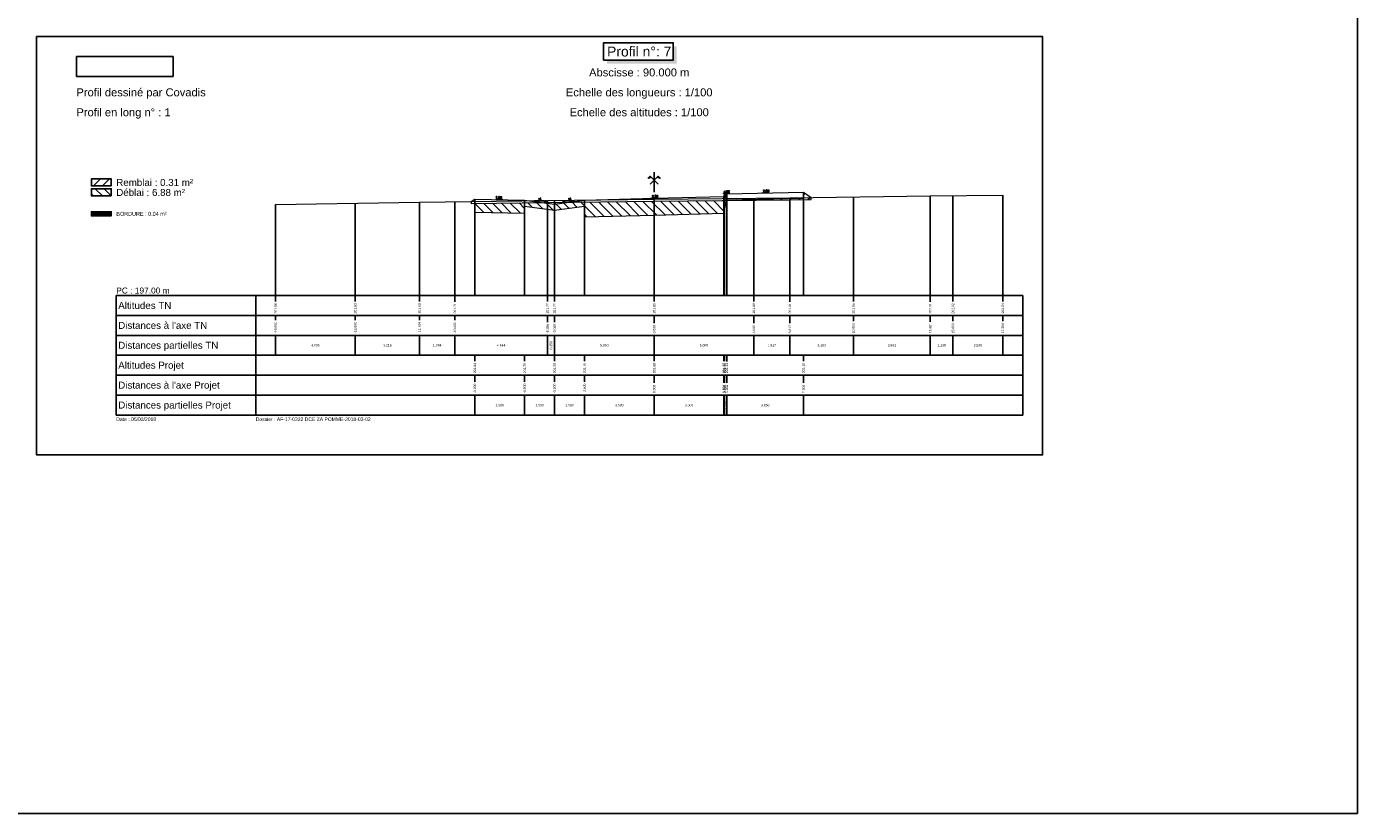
# Model space of a CAD drawing. Extents: x 1616800 to 1632437, y 2248456 to 2251974.
# Tile 356 of 399: x 1620987 to 1621655, y 2249834 to 2250229. Entities that reach past the tile are written whole.
import ezdxf
from ezdxf.enums import TextEntityAlignment as Align

# ---------------------------------------------------------------- set-up
doc = ezdxf.new("R2010")
doc.units = 0
doc.header["$LTSCALE"] = 2
doc.header["$PDMODE"] = 3
doc.header["$PDSIZE"] = 0.2
doc.layers.get('0').update_dxf_attribs({"linetype": 'CONTINUOUS'})
doc.layers.get('Defpoints').update_dxf_attribs({"linetype": 'CONTINUOUS'})
for name, color, linetype in [('Covadis - Logo - Texte noir sur fond blanc', 7, 'CONTINUOUS'), ('X-PAP-PL_PT_1_Basse', 7, 'CONTINUOUS'), ('X-PAP-PL_PT_1_Bordure_T2', 7, 'CONTINUOUS'), ('X-PAP-PL_PT_1_Construction', 7, 'CONTINUOUS'), ('X-PAP-PL_PT_1_CotationsPentes', 7, 'CONTINUOUS'), ('X-PAP-PL_PT_1_FF', 7, 'CONTINUOUS'), ('X-PAP-PL_PT_1_Hachures', 7, 'CONTINUOUS'), ('X-PAP-PL_PT_1_Logo', 7, 'CONTINUOUS'), ('X-PAP-PL_PT_1_MiseEnPage', 7, 'CONTINUOUS'), ('X-PAP-PL_PT_1_Ombrage', 7, 'CONTINUOUS'), ('X-PAP-PL_PT_1_PR', 7, 'CONTINUOUS'), ('X-PAP-PL_PT_1_Rappel', 7, 'CONTINUOUS'), ('X-PAP-PL_PT_1_Talus', 7, 'CONTINUOUS'), ('X-PAP-PL_PT_1_Textes', 7, 'CONTINUOUS'), ('X-PAP-PL_PT_1_TN', 7, 'CONTINUOUS'), ('X-PAP-PL_PT_1_TN décapé', 7, 'CONTINUOUS')]:
    doc.layers.add(name, color=color, linetype=linetype)
doc.styles.add('Arial', font='ARIALN.TTF')
doc.styles.add('ARIAL-GRAS', font='arial.ttf')
doc.styles.add('COVA_COTATION', font='txt.shx')
doc.dimstyles.new('COVA_FLECHE0', dxfattribs={"dimtxt": 1, "dimasz": 1, "dimexe": 1, "dimexo": 0.625, "dimgap": 0.3, "dimtad": 1, "dimdec": 3, "dimzin": 0, "dimdsep": 46, "dimtxsty": 'COVA_COTATION', "dimblk2": 'NONE', "dimsah": 1, "dimcen": 0.09, "dimse1": 1, "dimse2": 1, "dimclrd": 7, "dimclrt": 7, "dimadec": 0, "dimazin": 0, "dimtfac": 1, "dimtdec": 4, "dimtofl": 0, "dimtmove": 2, "dimatfit": 3, "dimfxl": 1, "dimtolj": 1, "dimtzin": 0, "dimarcsym": 0})
picture_1 = doc.add_image_def('image1.jpg', size_in_pixel=(1430, 294))

# ---------------------------------------------------------------- blocks, each defined once
blk = doc.blocks.new('CovPrTrAxe')
blk.add_line((0, 0), (0, 1))
for points in [[(0.2, 0.4), (-0.2, 0.8), (-0.3, 0.7), (-0.15, 0.75)], [(-0.2, 0.4), (0.2, 0.8), (0.3, 0.7), (0.15, 0.75)]]:
    blk.add_lwpolyline(points)
blk = doc.blocks.new('*D390')
at = {"layer": 'Defpoints', "color": 0, "transparency": 16777216}
for p in [(1621222.01, 2250142.28), (1621222.02, 2250142.58), (1621226.04, 2250142.2)]:
    blk.add_point(p, dxfattribs=at)
at = {"layer": 'X-PAP-PL_PT_1_CotationsPentes', "color": 7, "lineweight": -2, "transparency": 16777216}
blk.add_line((1621225.05, 2250142.52), (1621222.02, 2250142.58), dxfattribs=at)
at = {"layer": 'X-PAP-PL_PT_1_CotationsPentes', "color": 7, "transparency": 16777216}
blk.add_solid([(1621225.05, 2250142.69), (1621225.05, 2250142.36), (1621226.05, 2250142.5)], dxfattribs=at)
at = {"layer": 'X-PAP-PL_PT_1_CotationsPentes', "color": 7, "transparency": 16777216, "insert": (1621223.55, 2250143.35), "char_height": 1, "attachment_point": 5, "rotation": 358.85424, "style": 'COVA_COTATION'}
blk.add_mtext('\\A1;2.0%', dxfattribs=at)
blk = doc.blocks.new('_None')
blk = doc.blocks.new('*D391')
at = {"layer": 'Defpoints', "color": 0, "transparency": 16777216}
for p in [(1621299.43, 2250142.82), (1621303.62, 2250143.22), (1621303.63, 2250142.92)]:
    blk.add_point(p, dxfattribs=at)
at = {"layer": 'X-PAP-PL_PT_1_CotationsPentes', "color": 7, "lineweight": -2, "transparency": 16777216}
blk.add_line((1621300.42, 2250143.14), (1621303.62, 2250143.22), dxfattribs=at)
at = {"layer": 'X-PAP-PL_PT_1_CotationsPentes', "color": 7, "transparency": 16777216}
blk.add_solid([(1621300.42, 2250143.31), (1621300.43, 2250142.97), (1621299.42, 2250143.12)], dxfattribs=at)
at = {"layer": 'X-PAP-PL_PT_1_CotationsPentes', "color": 7, "transparency": 16777216, "insert": (1621302, 2250143.98), "char_height": 1, "attachment_point": 5, "rotation": 1.4321, "style": 'COVA_COTATION'}
blk.add_mtext('\\A1;2.5%', dxfattribs=at)
blk = doc.blocks.new('*D392')
at = {"layer": 'Defpoints', "color": 0, "transparency": 16777216}
for p in [(1621335.33, 2250145.03), (1621339.51, 2250145.51), (1621339.53, 2250145.21)]:
    blk.add_point(p, dxfattribs=at)
at = {"layer": 'X-PAP-PL_PT_1_CotationsPentes', "color": 7, "lineweight": -2, "transparency": 16777216}
blk.add_line((1621336.32, 2250145.37), (1621339.51, 2250145.51), dxfattribs=at)
at = {"layer": 'X-PAP-PL_PT_1_CotationsPentes', "color": 7, "transparency": 16777216}
blk.add_solid([(1621336.31, 2250145.54), (1621336.32, 2250145.21), (1621335.32, 2250145.33)], dxfattribs=at)
at = {"layer": 'X-PAP-PL_PT_1_CotationsPentes', "color": 7, "transparency": 16777216, "insert": (1621337.88, 2250146.24), "char_height": 1, "attachment_point": 5, "rotation": 2.38594, "style": 'COVA_COTATION'}
blk.add_mtext('\\A1;4.2%', dxfattribs=at)
blk = doc.blocks.new('*D393')
at = {"layer": 'Defpoints', "color": 0, "transparency": 16777216}
for p in [(1621355.26, 2250145.49), (1621359.29, 2250145.87), (1621359.29, 2250145.57)]:
    blk.add_point(p, dxfattribs=at)
at = {"layer": 'X-PAP-PL_PT_1_CotationsPentes', "color": 7, "lineweight": -2, "transparency": 16777216}
blk.add_line((1621356.26, 2250145.81), (1621359.29, 2250145.87), dxfattribs=at)
at = {"layer": 'X-PAP-PL_PT_1_CotationsPentes', "color": 7, "transparency": 16777216}
blk.add_solid([(1621356.25, 2250145.97), (1621356.26, 2250145.64), (1621355.26, 2250145.79)], dxfattribs=at)
at = {"layer": 'X-PAP-PL_PT_1_CotationsPentes', "color": 7, "transparency": 16777216, "insert": (1621357.76, 2250146.64), "char_height": 1, "attachment_point": 5, "rotation": 1.14576, "style": 'COVA_COTATION'}
blk.add_mtext('\\A1;2.0%', dxfattribs=at)
blk = doc.blocks.new('CovLogo')
at = {"layer": 'Covadis - Logo - Texte noir sur fond blanc'}
image = blk.add_image(picture_1, insert=(0, 0), size_in_units=(4.864, 1), dxfattribs=at)

msp = doc.modelspace()

# ---------------------------------------------------------------- hatches: boundary and pattern name
at = {"layer": 'X-PAP-PL_PT_1_Hachures'}
h = msp.add_hatch(dxfattribs=at)
h.set_pattern_fill('ANSI31', color=1, style=0)
h.set_pattern_definition([(45, (1621029.028, 2250149.071), (-2.2451, 2.2451), [])])
h.paths.add_polyline_path([(1621029.028, 2250149.0711), (1621029.028, 2250152.6475), (1621019.028, 2250152.6475), (1621019.028, 2250149.0711)])
h = msp.add_hatch(dxfattribs=at)
h.set_pattern_fill('ANSI31', color=6, angle=90, style=0)
h.set_pattern_definition([(135, (1621029.028, 2250144.071), (-2.2451, -2.2451), [])])
h.paths.add_polyline_path([(1621029.028, 2250144.0711), (1621029.028, 2250147.6499), (1621019.028, 2250147.6499), (1621019.028, 2250144.0711)])
h = msp.add_hatch(dxfattribs=at)
h.set_pattern_fill('_U', scale=0.2, angle=45.000009, style=0, pattern_type=0)
h.set_pattern_definition([(45.00001, (1620991.528, 2250224.0711), (-0.14142138, 0.14142133), [])])
h.paths.add_polyline_path([(1621336.828, 2250145.0929), (1621336.528, 2250143.7429), (1621336.528, 2250142.6429), (1621338.028, 2250142.6429), (1621338.028, 2250145.1429)])
h = msp.add_hatch(dxfattribs=at)
h.set_pattern_fill('ANSI31', color=1, style=0)
h.set_pattern_definition([(45, (1621337.9536, 2250141.8056), (-2.24506, 2.24506), [])])
h.paths.add_polyline_path([(1621337.9536, 2250141.8056), (1621369.695, 2250142.188), (1621380.4019, 2250142.3303), (1621380.4019, 2250143.3303), (1621376.528, 2250145.9129), (1621376.528, 2250142.9129), (1621338.028, 2250142.1429)])
h = msp.add_hatch(dxfattribs=at)
h.set_pattern_fill('ANSI31', color=1, style=0)
h.set_pattern_definition([(45, (1621209.6873, 2250141.2658), (-2.245, 2.245), [])])
h.paths.add_polyline_path([(1621209.6873, 2250141.2658), (1621209.6873, 2250140.2658), (1621211.528, 2250140.2877), (1621211.528, 2250142.4929)])
h = msp.add_hatch(dxfattribs=at)
h.set_pattern_fill('ANSI31', color=6, angle=90, style=0)
h.set_pattern_definition([(135, (1621211.528, 2250140.2877), (-2.245064, -2.245064), [])])
h.paths.add_polyline_path([(1621211.528, 2250140.2877), (1621247.9649, 2250140.7215), (1621301.528, 2250141.3668), (1621337.9536, 2250141.8056), (1621336.528, 2250135.3429), (1621301.528, 2250134.4679), (1621266.528, 2250133.5929), (1621266.528, 2250138.9929), (1621251.528, 2250136.9929), (1621236.528, 2250138.9929), (1621236.528, 2250135.4929), (1621211.528, 2250135.9929)])
h = msp.add_hatch(dxfattribs=at)
h.set_pattern_fill('_U', scale=0.2, angle=45.000009, style=0, pattern_type=0)
h.set_pattern_definition([(45, (1621029.028, 2250134.0711), (-0.1414214, 0.1414213), [])])
h.paths.add_polyline_path([(1621029.028, 2250134.0711), (1621029.028, 2250136.1407), (1621019.028, 2250136.1407), (1621019.028, 2250134.0711)])

# ---------------------------------------------------------------- linework, layer by layer
at = {"layer": 'X-PAP-PL_PT_1_Basse', "color": 7, "linetype": 'Continuous', "lineweight": 0, "flags": 128}
msp.add_lwpolyline([(1621209.6873, 2250141.2658), (1621211.528, 2250142.4929), (1621211.528, 2250135.9929), (1621236.528, 2250135.4929), (1621236.528, 2250138.9929), (1621251.528, 2250136.9929), (1621266.528, 2250138.9929), (1621266.528, 2250133.5929), (1621301.528, 2250134.4679), (1621336.528, 2250135.3429), (1621338.028, 2250142.1429), (1621376.528, 2250142.9129), (1621376.528, 2250145.9129), (1621380.4019, 2250143.3303)], dxfattribs=at)
at = {"layer": 'X-PAP-PL_PT_1_Bordure_T2', "color": 4, "linetype": 'Continuous', "lineweight": 0, "flags": 128}
msp.add_lwpolyline([(1621336.528, 2250143.7429), (1621336.528, 2250142.6429), (1621338.028, 2250142.6429), (1621338.028, 2250145.1429)], dxfattribs=at)
at = {"layer": 'X-PAP-PL_PT_1_Construction'}
for p, q in [((1621031.528, 2250094.0711), (1621486.528, 2250094.0711)), ((1621031.528, 2250094.0711), (1621031.528, 2250034.0711)), ((1621101.528, 2250094.0711), (1621101.528, 2250034.0711)), ((1621486.528, 2250034.0711), (1621486.528, 2250094.0711)), ((1621486.528, 2250084.0711), (1621031.528, 2250084.0711)), ((1621486.528, 2250074.0711), (1621031.528, 2250074.0711)), ((1621486.528, 2250064.0711), (1621031.528, 2250064.0711)), ((1621486.528, 2250054.0711), (1621031.528, 2250054.0711)), ((1621486.528, 2250044.0711), (1621031.528, 2250044.0711)), ((1621031.528, 2250034.0711), (1621486.528, 2250034.0711))]:
    msp.add_line(p, q, dxfattribs=at)
at = {"layer": 'X-PAP-PL_PT_1_Construction', "color": 95}
for p, q in [((1621111.528, 2250091.1216), (1621111.528, 2250094.0711)), ((1621151.528, 2250091.1224), (1621151.528, 2250094.0711)), ((1621183.6884, 2250091.1248), (1621183.6884, 2250094.0711)), ((1621201.528, 2250090.8907), (1621201.528, 2250094.0711)), ((1621247.9649, 2250091.1224), (1621247.9649, 2250094.0711)), ((1621251.528, 2250091.1224), (1621251.528, 2250094.0711)), ((1621301.528, 2250091.1224), (1621301.528, 2250094.0711)), ((1621351.528, 2250091.1248), (1621351.528, 2250094.0711)), ((1621369.695, 2250090.8907), (1621369.695, 2250094.0711)), ((1621401.528, 2250091.1314), (1621401.528, 2250094.0711)), ((1621440.1394, 2250090.8907), (1621440.1394, 2250094.0711)), ((1621451.528, 2250091.1101), (1621451.528, 2250094.0711)), ((1621476.528, 2250091.1175), (1621476.528, 2250094.0711)), ((1621111.528, 2250081.6766), (1621111.528, 2250084.0711)), ((1621151.528, 2250081.6766), (1621151.528, 2250084.0711)), ((1621183.6884, 2250081.6757), (1621183.6884, 2250084.0711)), ((1621201.528, 2250081.6766), (1621201.528, 2250084.0711)), ((1621247.9649, 2250080.7475), (1621247.9649, 2250084.0711)), ((1621251.528, 2250080.7442), (1621251.528, 2250084.0711)), ((1621301.528, 2250080.186), (1621301.528, 2250084.0711)), ((1621351.528, 2250080.186), (1621351.528, 2250084.0711)), ((1621369.695, 2250080.1901), (1621369.695, 2250084.0711)), ((1621401.528, 2250081.1183), (1621401.528, 2250084.0711)), ((1621440.1394, 2250080.8907), (1621440.1394, 2250084.0711)), ((1621451.528, 2250081.1183), (1621451.528, 2250084.0711)), ((1621476.528, 2250081.1183), (1621476.528, 2250084.0711)), ((1621111.528, 2250064.0711), (1621111.528, 2250074.0711)), ((1621151.528, 2250064.0711), (1621151.528, 2250074.0711)), ((1621183.6884, 2250064.0711), (1621183.6884, 2250074.0711)), ((1621201.528, 2250064.0711), (1621201.528, 2250074.0711)), ((1621247.9649, 2250064.0711), (1621247.9649, 2250074.0711)), ((1621251.528, 2250064.0711), (1621251.528, 2250074.0711)), ((1621301.528, 2250064.0711), (1621301.528, 2250074.0711)), ((1621351.528, 2250064.0711), (1621351.528, 2250074.0711)), ((1621369.695, 2250064.0711), (1621369.695, 2250074.0711)), ((1621401.528, 2250064.0711), (1621401.528, 2250074.0711)), ((1621440.1394, 2250064.0711), (1621440.1394, 2250074.0711)), ((1621451.528, 2250064.0711), (1621451.528, 2250074.0711)), ((1621476.528, 2250064.0711), (1621476.528, 2250074.0711))]:
    msp.add_line(p, q, dxfattribs=at)
at = {"layer": 'X-PAP-PL_PT_1_Construction', "color": 1}
for p, q in [((1621211.528, 2250061.1175), (1621211.528, 2250064.0711)), ((1621236.528, 2250061.1248), (1621236.528, 2250064.0711)), ((1621251.528, 2250061.1248), (1621251.528, 2250064.0711)), ((1621266.528, 2250061.1248), (1621266.528, 2250064.0711)), ((1621301.528, 2250061.1248), (1621301.528, 2250064.0711)), ((1621336.528, 2250061.1224), (1621336.528, 2250064.0711)), ((1621336.828, 2250061.1183), (1621336.828, 2250064.0711)), ((1621338.028, 2250060.8907), (1621338.028, 2250064.0711)), ((1621376.528, 2250061.1248), (1621376.528, 2250064.0711)), ((1621211.528, 2250050.7442), (1621211.528, 2250054.0711)), ((1621236.528, 2250050.7442), (1621236.528, 2250054.0711)), ((1621251.528, 2250050.7442), (1621251.528, 2250054.0711)), ((1621266.528, 2250050.7442), (1621266.528, 2250054.0711)), ((1621301.528, 2250050.186), (1621301.528, 2250054.0711)), ((1621336.528, 2250050.186), (1621336.528, 2250054.0711)), ((1621336.828, 2250050.186), (1621336.828, 2250054.0711)), ((1621338.028, 2250050.186), (1621338.028, 2250054.0711)), ((1621376.528, 2250050.186), (1621376.528, 2250054.0711)), ((1621211.528, 2250034.0711), (1621211.528, 2250044.0711)), ((1621236.528, 2250034.0711), (1621236.528, 2250044.0711)), ((1621251.528, 2250034.0711), (1621251.528, 2250044.0711)), ((1621266.528, 2250034.0711), (1621266.528, 2250044.0711)), ((1621301.528, 2250034.0711), (1621301.528, 2250044.0711)), ((1621336.528, 2250034.0711), (1621336.528, 2250044.0711)), ((1621336.828, 2250034.0711), (1621336.828, 2250044.0711)), ((1621338.028, 2250034.0711), (1621338.028, 2250044.0711)), ((1621376.528, 2250034.0711), (1621376.528, 2250044.0711))]:
    msp.add_line(p, q, dxfattribs=at)
at = {"layer": 'X-PAP-PL_PT_1_Construction', "flags": 128}
msp.add_lwpolyline([(1620991.528, 2250224.0711), (1621496.528, 2250224.0711), (1621496.528, 2250014.0711), (1620991.528, 2250014.0711)], close=True, dxfattribs=at)
for points in [[(1621029.028, 2250149.0711), (1621029.028, 2250152.6475), (1621019.028, 2250152.6475), (1621019.028, 2250149.0711), (1621029.028, 2250149.0711)], [(1621029.028, 2250144.0711), (1621029.028, 2250147.6499), (1621019.028, 2250147.6499), (1621019.028, 2250144.0711), (1621029.028, 2250144.0711)], [(1621029.028, 2250134.0711), (1621029.028, 2250136.1407), (1621019.028, 2250136.1407), (1621019.028, 2250134.0711), (1621029.028, 2250134.0711)]]:
    msp.add_lwpolyline(points, dxfattribs=at)
at = {"layer": 'X-PAP-PL_PT_1_CotationsPentes', "color": 7}
for p, q in [((1621246.528, 2250141.6289), (1621241.528, 2250141.6289)), ((1621246.528, 2250140.9622), (1621246.528, 2250141.6289)), ((1621261.528, 2250141.6289), (1621256.528, 2250141.6289)), ((1621256.528, 2250141.6289), (1621256.528, 2250140.9622))]:
    msp.add_line(p, q, dxfattribs=at)
at = {"layer": 'X-PAP-PL_PT_1_FF', "color": 7, "linetype": 'Continuous', "lineweight": 0, "flags": 128}
msp.add_lwpolyline([(1621211.528, 2250142.4929), (1621211.528, 2250135.9929), (1621236.528, 2250135.4929), (1621236.528, 2250138.9929), (1621251.528, 2250136.9929), (1621266.528, 2250138.9929), (1621266.528, 2250133.5929), (1621301.528, 2250134.4679), (1621336.528, 2250135.3429), (1621338.028, 2250142.1429), (1621376.528, 2250142.9129), (1621376.528, 2250145.9129)], dxfattribs=at)
at = {"layer": 'X-PAP-PL_PT_1_MiseEnPage', "flags": 128}
msp.add_lwpolyline([(1620466.528, 2250674.0711), (1621654.528, 2250674.0711), (1621654.528, 2249834.0711), (1620466.528, 2249834.0711)], close=True, dxfattribs=at)
at = {"layer": 'X-PAP-PL_PT_1_Ombrage', "flags": 128}
msp.add_lwpolyline([(1621276.1108, 2250212.3033), (1621311.0891, 2250212.3033), (1621311.0891, 2250221.006), (1621276.1108, 2250221.006), (1621276.1108, 2250212.3033)], dxfattribs=at)
at = {"layer": 'X-PAP-PL_PT_1_Ombrage', "color": 7}
for points in [[(1621311.0891, 2250212.3033), (1621311.0891, 2250219.2382), (1621312.8568, 2250210.5356), (1621312.8568, 2250219.2382)], [(1621277.8786, 2250212.3033), (1621311.0891, 2250212.3033), (1621277.8786, 2250210.5356), (1621312.8568, 2250210.5356)]]:
    msp.add_solid(points, dxfattribs=at)
at = {"layer": 'X-PAP-PL_PT_1_PR', "color": 7, "linetype": 'Continuous', "lineweight": 0, "flags": 128}
msp.add_lwpolyline([(1621211.528, 2250142.4929), (1621236.528, 2250141.9929), (1621251.528, 2250139.9929), (1621266.528, 2250141.9929), (1621301.528, 2250142.8679), (1621336.528, 2250143.7429), (1621336.828, 2250145.0929), (1621338.028, 2250145.1429), (1621376.528, 2250145.9129)], dxfattribs=at)
at = {"layer": 'X-PAP-PL_PT_1_Rappel', "color": 1, "linetype": 'Continuous'}
for p, q in [((1621336.828, 2250094.0711), (1621336.828, 2250145.0929)), ((1621338.028, 2250094.0711), (1621338.028, 2250145.1429)), ((1621376.528, 2250094.0711), (1621376.528, 2250145.9129)), ((1621211.528, 2250094.0711), (1621211.528, 2250142.4929)), ((1621236.528, 2250094.0711), (1621236.528, 2250141.9929)), ((1621251.528, 2250094.0711), (1621251.528, 2250139.9929)), ((1621266.528, 2250094.0711), (1621266.528, 2250141.9929)), ((1621301.528, 2250094.0711), (1621301.528, 2250142.8679)), ((1621336.528, 2250094.0711), (1621336.528, 2250143.7429))]:
    msp.add_line(p, q, dxfattribs=at)
at = {"layer": 'X-PAP-PL_PT_1_Rappel', "color": 95, "linetype": 'Continuous'}
for p, q in [((1621111.528, 2250094.0711), (1621111.528, 2250139.7014)), ((1621151.528, 2250094.0711), (1621151.528, 2250140.397)), ((1621183.6884, 2250094.0711), (1621183.6884, 2250140.9563)), ((1621201.528, 2250094.0711), (1621201.528, 2250141.1687)), ((1621247.9649, 2250094.0711), (1621247.9649, 2250141.7215)), ((1621251.528, 2250094.0711), (1621251.528, 2250141.7644)), ((1621301.528, 2250094.0711), (1621301.528, 2250142.3668)), ((1621301.528, 2250094.0711), (1621301.528, 2250142.3668)), ((1621351.528, 2250094.0711), (1621351.528, 2250142.9691)), ((1621369.695, 2250094.0711), (1621369.695, 2250143.188)), ((1621401.528, 2250094.0711), (1621401.528, 2250143.6112)), ((1621440.1394, 2250094.0711), (1621440.1394, 2250144.1246)), ((1621451.528, 2250094.0711), (1621451.528, 2250144.2261)), ((1621476.528, 2250094.0711), (1621476.528, 2250144.4489))]:
    msp.add_line(p, q, dxfattribs=at)
at = {"layer": 'X-PAP-PL_PT_1_Talus', "color": 7, "linetype": 'Continuous', "lineweight": 0, "flags": 128}
for points in [[(1621376.528, 2250145.9129), (1621380.4019, 2250143.3303)], [(1621209.6873, 2250141.2658), (1621211.528, 2250142.4929)]]:
    msp.add_lwpolyline(points, dxfattribs=at)
at = {"layer": 'X-PAP-PL_PT_1_TN', "color": 95, "linetype": 'Continuous', "lineweight": 0, "flags": 128}
msp.add_lwpolyline([(1621111.528, 2250139.7014), (1621183.6884, 2250140.9563), (1621247.9649, 2250141.7215), (1621301.528, 2250142.3668), (1621301.528, 2250142.3668), (1621369.695, 2250143.188), (1621440.1394, 2250144.1246), (1621476.528, 2250144.4489)], dxfattribs=at)
at = {"layer": 'X-PAP-PL_PT_1_TN décapé', "color": 9, "linetype": 'Continuous', "lineweight": 0, "flags": 128}
msp.add_lwpolyline([(1621209.6873, 2250141.2658), (1621209.6873, 2250140.2658), (1621247.9649, 2250140.7215), (1621301.528, 2250141.3668), (1621301.528, 2250141.3668), (1621369.695, 2250142.188), (1621380.4019, 2250142.3303), (1621380.4019, 2250143.3303)], dxfattribs=at)

# ---------------------------------------------------------------- block references
at = {"layer": 'X-PAP-PL_PT_1_Construction', "xscale": 10, "yscale": 10}
msp.add_blockref('CovPrTrAxe', (1621301.528, 2250145.9129), dxfattribs=at)
at = {"layer": 'X-PAP-PL_PT_1_Logo', "xscale": 10, "yscale": 10}
msp.add_blockref('CovLogo', (1621011.528, 2250204.0711), dxfattribs=at)

# ---------------------------------------------------------------- texts
at = {"layer": 'X-PAP-PL_PT_1_CotationsPentes', "color": 7, "style": 'COVA_COTATION'}
for p in [(1621244.028, 2250141.9289), (1621259.028, 2250141.9289)]:
    msp.add_text('15', height=1, dxfattribs=at).set_placement(p, align=Align.CENTER)
msp.add_text('2', height=1, dxfattribs=at).set_placement((1621246.828, 2250141.2956), align=Align.MIDDLE_LEFT)
msp.add_text('2', height=1, dxfattribs=at).set_placement((1621256.228, 2250141.2956), align=Align.MIDDLE_RIGHT)
at = {"layer": 'X-PAP-PL_PT_1_Textes', "color": 7, "style": 'ARIAL-GRAS'}
for s, height, p in [('Profil n°: 7', 5, (1621294.028, 2250214.0711)), ('Abscisse : 90.000 m', 4, (1621294.028, 2250204.0711)), ('Echelle des longueurs : 1/100', 4, (1621294.028, 2250194.0711)), ('Echelle des altitudes : 1/100', 4, (1621294.028, 2250184.0711))]:
    msp.add_text(s, height=height, dxfattribs=at).set_placement(p, align=Align.CENTER)
at = {"layer": 'X-PAP-PL_PT_1_Textes', "color": 7}
for s, height, style, p in [('Profil dessiné par Covadis', 4, 'ARIAL-GRAS', (1621011.528, 2250194.0711)), ('Profil en long n° : 1', 4, 'ARIAL-GRAS', (1621011.528, 2250184.0711)), ('Remblai : 0.31 m²', 3.5, 'ARIAL-GRAS', (1621031.528, 2250149.0711)), ('Déblai : 6.88 m²', 3.5, 'ARIAL-GRAS', (1621031.528, 2250144.0711)), ('BORDURE : 0.04 m²', 2, 'Arial', (1621031.528, 2250134.0711)), ('PC : 197.00 m', 3, 'ARIAL-GRAS', (1621031.528, 2250095.0711)), ('Date : 05/03/2018', 1.8, 'ARIAL-GRAS', (1621031.528, 2250031.0711)), ('Dossier : AF-17-0322 DCE ZA POMME-2018-03-02', 1.8, 'ARIAL-GRAS', (1621101.528, 2250031.0711))]:
    msp.add_text(s, height=height, dxfattribs=dict(at, style=style)).set_placement(p)
at = {"layer": 'X-PAP-PL_PT_1_Textes', "color": 95, "style": 'ARIAL-GRAS'}
for s, p in [('Altitudes TN', (1621032.528, 2250087.3211)), ("Distances à l'axe TN", (1621032.528, 2250077.3211)), ('Distances partielles TN', (1621032.528, 2250067.3211))]:
    msp.add_text(s, height=3.5, dxfattribs=at).set_placement(p)
at = {"layer": 'X-PAP-PL_PT_1_Textes', "color": 7, "style": 'ARIAL-GRAS'}
for s, p in [('201.56', (1621111.528, 2250085.0711)), ('201.63', (1621151.528, 2250085.0711)), ('201.69', (1621183.6884, 2250085.0711)), ('201.71', (1621201.528, 2250085.0711)), ('201.77', (1621247.9649, 2250085.0711)), ('201.77', (1621251.528, 2250085.0711)), ('201.83', (1621301.528, 2250085.0711)), ('201.89', (1621351.528, 2250085.0711)), ('201.91', (1621369.695, 2250085.0711)), ('201.95', (1621401.528, 2250085.0711)), ('202.01', (1621440.1394, 2250085.0711)), ('202.02', (1621451.528, 2250085.0711)), ('202.04', (1621476.528, 2250085.0711)), ('-19.000', (1621111.528, 2250075.0711)), ('-15.000', (1621151.528, 2250075.0711)), ('-11.784', (1621183.6884, 2250075.0711)), ('-10.000', (1621201.528, 2250075.0711)), ('-5.356', (1621247.9649, 2250075.0711)), ('-5.000', (1621251.528, 2250075.0711)), ('0.000', (1621301.528, 2250075.0711)), ('5.000', (1621351.528, 2250075.0711)), ('6.817', (1621369.695, 2250075.0711)), ('10.000', (1621401.528, 2250075.0711)), ('13.861', (1621440.1394, 2250075.0711)), ('15.000', (1621451.528, 2250075.0711)), ('17.500', (1621476.528, 2250075.0711)), ('201.84', (1621211.528, 2250055.0711)), ('201.79', (1621236.528, 2250055.0711)), ('201.59', (1621251.528, 2250055.0711)), ('201.79', (1621266.528, 2250055.0711)), ('201.88', (1621301.528, 2250055.0711)), ('201.97', (1621336.528, 2250055.0711)), ('202.10', (1621336.828, 2250055.0711)), ('202.11', (1621338.028, 2250055.0711)), ('202.18', (1621376.528, 2250055.0711)), ('-9.000', (1621211.528, 2250045.0711)), ('-6.500', (1621236.528, 2250045.0711)), ('-5.000', (1621251.528, 2250045.0711)), ('-3.500', (1621266.528, 2250045.0711)), ('0.000', (1621301.528, 2250045.0711)), ('3.500', (1621336.528, 2250045.0711)), ('3.530', (1621336.828, 2250045.0711)), ('3.650', (1621338.028, 2250045.0711)), ('7.500', (1621376.528, 2250045.0711))]:
    msp.add_text(s, height=1.2, rotation=90, dxfattribs=at).set_placement(p, align=Align.MIDDLE_LEFT)
for s, p in [('4.000', (1621131.528, 2250069.0711)), ('3.216', (1621167.6082, 2250069.0711)), ('1.784', (1621192.6082, 2250069.0711)), ('4.644', (1621224.7464, 2250069.0711)), ('5.000', (1621276.528, 2250069.0711)), ('5.000', (1621326.528, 2250069.0711)), ('1.817', (1621360.6115, 2250069.0711)), ('3.183', (1621385.6115, 2250069.0711)), ('3.861', (1621420.8337, 2250069.0711)), ('1.139', (1621445.8337, 2250069.0711)), ('2.500', (1621464.028, 2250069.0711)), ('2.500', (1621224.028, 2250039.0711)), ('1.500', (1621244.028, 2250039.0711)), ('1.500', (1621259.028, 2250039.0711)), ('3.500', (1621284.028, 2250039.0711)), ('3.500', (1621319.028, 2250039.0711)), ('3.850', (1621357.278, 2250039.0711))]:
    msp.add_text(s, height=1.2, dxfattribs=at).set_placement(p, align=Align.MIDDLE_CENTER)
for s, p in [('0.356', (1621249.7464, 2250069.0711)), ('0.030', (1621336.678, 2250039.0711)), ('0.120', (1621337.428, 2250039.0711))]:
    msp.add_text(s, height=1.2, rotation=90, dxfattribs=at).set_placement(p, align=Align.MIDDLE_CENTER)
at = {"layer": 'X-PAP-PL_PT_1_Textes', "color": 1, "style": 'ARIAL-GRAS'}
for s, p in [('Altitudes Projet', (1621032.528, 2250057.3211)), ("Distances à l'axe Projet", (1621032.528, 2250047.3211)), ('Distances partielles Projet', (1621032.528, 2250037.3211))]:
    msp.add_text(s, height=3.5, dxfattribs=at).set_placement(p)

# ---------------------------------------------------------------- dimensions: what is measured, and where the dimension line sits
at = {"layer": 'X-PAP-PL_PT_1_CotationsPentes'}
for p1, p2, distance, text, picture, middle in [((1621299.4286, 2250142.8154), (1621303.6273, 2250142.9204), 0.3, '2.5%', '*D391', (1621302.0003, 2250143.9801)), ((1621335.3298, 2250145.0305), (1621339.5262, 2250145.2053), 0.3, '4.2%', '*D392', (1621337.8818, 2250146.2378)), ((1621355.2617, 2250145.4876), (1621359.2943, 2250145.5682), 0.3, '2.0%', '*D393', (1621357.7559, 2250146.6377)), ((1621226.0443, 2250142.2026), (1621222.0117, 2250142.2832), -0.3, '2.0%', '*D390', (1621223.5501, 2250143.3527))]:
    dim = msp.add_aligned_dim(p1=p1, p2=p2, distance=distance, text=text, dimstyle='COVA_FLECHE0', dxfattribs=at)
    dim.commit()
    dim.dimension.update_dxf_attribs({"geometry": picture, "text_midpoint": middle})

doc.saveas('drawing.dxf')
